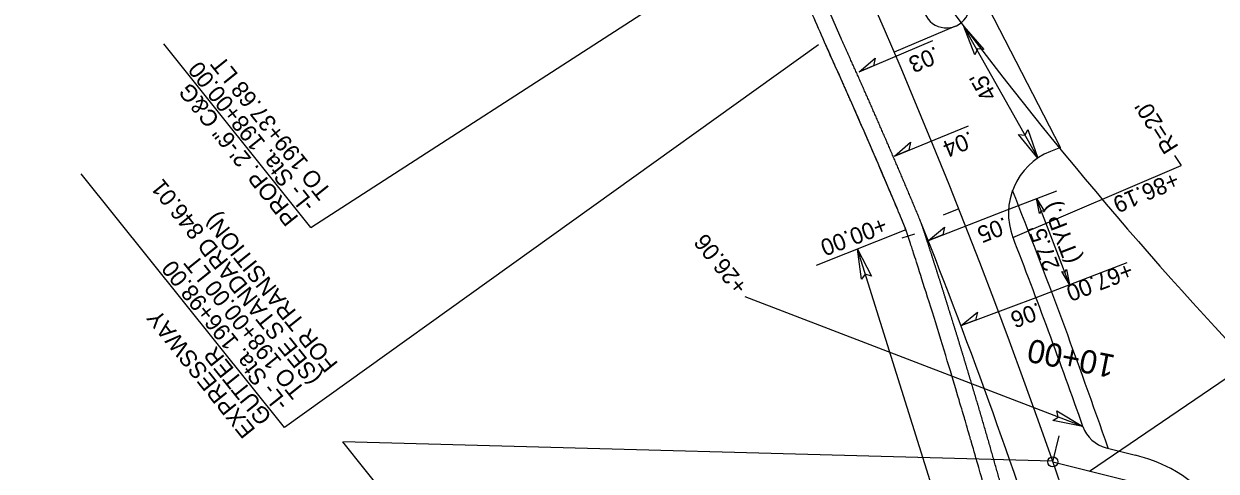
# Model space of a CAD drawing. Extents: x 472216 to 481979, y 489069 to 507339.
# Drawn here: x 474109.5 to 474466.8, y 505097.3 to 505231.5 of the extents above; entities that cross this region are included whole.
import ezdxf

# ---------------------------------------------------------------- set-up
doc = ezdxf.new("R2010")
doc.units = 0
for name, color, linetype in [('Exist Structure Minor Pipes HDPE 12 Inch Text', 7, 'Continuous'), ('Old_Level_12', 7, 'Continuous'), ('Prop Drainage Structure Drop Inlet Grate 2 Narrow Slots and Sag Grates 840 24 CELL', 7, 'Continuous'), ('Prop Drainage Structure Drop Inlet Grate 2 Wide Slots and Sag Grates 840 22 Label', 7, 'Continuous'), ('Prop Drainage Structure Outlet Berm Ditch 850 10 CELL', 7, 'Continuous'), ('Prop Drainage Structure Pipe CSP 15in', 7, 'Continuous'), ('Prop Drainage Structure Pipe RCP 24in Class III Label', 7, 'Continuous'), ('Prop Erosion Embankment Toe Protection CELL', 7, 'Continuous'), ('Prop Erosion Embankment Toe Protection Label', 7, 'Continuous'), ('Sheet Block Revision CELL', 7, 'Continuous'), ('Sheet North Arrow Point CELL', 7, 'Continuous'), ('Sheet PE Seal Cell', 7, 'Continuous'), ('Sheet Plot Border Inside CELL', 7, 'Continuous'), ('Sheet Profile Grid Major CELL', 7, 'Continuous'), ('Sheet Profile Grid Minor CELL', 7, 'Continuous')]:
    doc.layers.add(name, color=color, linetype=linetype)

msp = doc.modelspace()

# ---------------------------------------------------------------- linework, layer by layer
at = {"layer": 'Exist Structure Minor Pipes HDPE 12 Inch Text'}
msp.add_line((474376.37, 505168.44), (474372.56, 505167.2), dxfattribs=at)
msp.add_arc((472613.66, 504473.19), 1892, 23.44752, 23.9889, dxfattribs=at)
for points in [[(474373.85, 505169.71), (474373.63, 505170.27), (474373.49, 505170.61), (474373.38, 505170.9), (474373.36, 505170.95), (474373.32, 505171.04), (474373.31, 505171.07), (474373.28, 505171.15), (474373.26, 505171.18), (474373.24, 505171.24), (474373.23, 505171.27), (474373.19, 505171.37), (474373.16, 505171.43), (474373.11, 505171.55), (474373.08, 505171.62), (474373.04, 505171.71), (474373.03, 505171.74), (474373, 505171.8), (474372.99, 505171.83), (474372.97, 505171.9), (474372.95, 505171.93), (474372.93, 505171.97), (474372.92, 505172), (474372.91, 505172.02), (474372.91, 505172.04), (474372.9, 505172.04), (474372.89, 505172.07), (474372.89, 505172.08), (474372.87, 505172.11), (474372.87, 505172.13), (474372.85, 505172.18), (474372.84, 505172.21), (474372.8, 505172.3), (474372.77, 505172.36), (474372.69, 505172.55), (474372.64, 505172.68), (474372.54, 505172.93), (474372.48, 505173.05), (474372.38, 505173.3), (474372.33, 505173.42), (474372.17, 505173.8), (474372.07, 505174.05), (474371.91, 505174.42), (474371.83, 505174.61), (474371.74, 505174.83), (474371.7, 505174.92), (474371.68, 505174.98), (474371.66, 505175.01), (474371.55, 505175.29), (474371.44, 505175.54), (474371.28, 505175.92), (474371.21, 505176.1), (474371.11, 505176.32), (474371.08, 505176.42), (474371.05, 505176.48), (474371.04, 505176.51), (474370.19, 505178.53), (474369.35, 505180.53), (474366.81, 505186.5), (474363.41, 505194.45), (474359.95, 505202.38), (474357.78, 505207.32), (474357.34, 505208.31), (474356.69, 505209.79), (474356.47, 505210.29), (474356.19, 505210.91), (474356.11, 505211.09), (474356.01, 505211.31), (474355.97, 505211.4), (474355.95, 505211.46), (474355.93, 505211.49), (474355.86, 505211.65), (474355.81, 505211.77), (474355.73, 505211.96), (474355.7, 505212.02), (474355.66, 505212.12), (474355.64, 505212.15), (474355.61, 505212.21), (474355.6, 505212.24), (474355.47, 505212.53), (474355.35, 505212.8), (474355.16, 505213.24), (474355.09, 505213.39), (474354.99, 505213.62), (474354.95, 505213.7), (474354.89, 505213.83), (474354.87, 505213.89), (474354.84, 505213.95), (474354.82, 505213.99), (474354.81, 505214.01), (474354.65, 505214.38), (474354.48, 505214.76), (474354.2, 505215.38), (474354.1, 505215.6), (474353.94, 505215.95), (474353.89, 505216.07), (474353.78, 505216.32), (474353.72, 505216.44), (474352.74, 505218.63), (474351.43, 505221.56), (474349.43, 505226.03)], [(474374.47, 505167.82), (474374.44, 505167.89), (474374.39, 505168.04), (474374.34, 505168.19), (474374.29, 505168.36), (474374.26, 505168.44), (474374.18, 505168.69), (474374.02, 505169.18), (474373.86, 505169.67), (474373.75, 505170)]]:
    msp.add_open_spline(points, degree=3, dxfattribs=at)
at = {"layer": 'Old_Level_12'}
for p, q in [((474428.81, 505097.33), (474477.84, 505130.7)), ((474417.76, 505100.33), (474205.07, 505106.07)), ((474296.1, 504992.34), (474205.07, 505106.07))]:
    msp.add_line(p, q, dxfattribs=at)
msp.add_circle((474417.84, 505100.1), 1.5, dxfattribs=at)
at = {"layer": 'Prop Drainage Structure Drop Inlet Grate 2 Narrow Slots and Sag Grates 840 24 CELL'}
for p, q in [((474402.89, 505175.25), (474419.01, 505181.44)), ((474422.88, 505153.28), (474412.96, 505179.12)), ((474412.82, 505149.42), (474440.13, 505159.91))]:
    msp.add_line(p, q, dxfattribs=at)
for points in [[(474359.86, 505217.07), (474364.6, 505221.26), (474364.12, 505218.88)], [(474370.39, 505191.85), (474375.18, 505195.97), (474374.67, 505193.6)], [(474413.85, 505174.64), (474412.96, 505179.12), (474415.33, 505175.18), (474414.38, 505175.43)], [(474380.55, 505166.48), (474385.41, 505170.54), (474384.86, 505168.17)], [(474421.99, 505157.76), (474422.88, 505153.28), (474420.51, 505157.22), (474421.47, 505156.97)], [(474390.35, 505140.97), (474395.26, 505144.96), (474394.68, 505142.6)]]:
    msp.add_lwpolyline(points, close=True, dxfattribs=at)
at = {"layer": 'Prop Drainage Structure Drop Inlet Grate 2 Wide Slots and Sag Grates 840 22 Label'}
for p, q in [((474359.86, 505217.07), (474381.94, 505226.47)), ((474370.39, 505191.85), (474392.6, 505200.94)), ((474380.55, 505166.48), (474402.89, 505175.25)), ((474390.35, 505140.97), (474412.82, 505149.42))]:
    msp.add_line(p, q, dxfattribs=at)
at = {"layer": 'Prop Drainage Structure Outlet Berm Ditch 850 10 CELL'}
for points in [[(474394.5, 505222.26), (474391.16, 505230.76), (474397.22, 505223.84), (474395.25, 505224)], [(474410.35, 505199.77), (474413.39, 505191.16), (474407.58, 505198.28), (474409.53, 505198.06)], [(474360.51, 505154.9), (474359.3, 505163.95), (474363.53, 505155.79), (474361.66, 505156.41)], [(474419.01, 505115.37), (474426.85, 505110.69), (474417.83, 505112.45), (474419.48, 505113.53)]]:
    msp.add_lwpolyline(points, close=True, dxfattribs=at)
at = {"layer": 'Prop Drainage Structure Pipe RCP 24in Class III Label'}
for p, q in [((474420.14, 505194.43), (474395.55, 505242.21)), ((474354.39, 505227.15), (474354.01, 505228.02)), ((474420.14, 505194.43), (474417.15, 505193.23)), ((474433.86, 505104.31), (474442.59, 505102.1))]:
    msp.add_line(p, q, dxfattribs=at)
for centre, radius, start, end in [((472613.66, 504473.19), 1897, 23.44752, 28.29556), ((474385.96, 505237.28), 7, 203.3223, 27.2311), ((474424.56, 505174.66), 20, 111.7644, 201.1712), ((472613.66, 504473.19), 1898, 21.58908, 21.61907), ((472614.71, 504473.71), 1920.85, 19.36665, 21.17888), ((474436.31, 505114), 10, 199.3667, 255.8349), ((474430.85, 505055.56), 48, 62.2908, 75.8349), ((474435.12, 505063.69), 38.82, 14.6038, 62.291)]:
    msp.add_arc(centre, radius, start, end, dxfattribs=at)
for points in [[(474378.14, 505172.48), (474377.83, 505173.22), (474377.52, 505173.96), (474377.21, 505174.71), (474376.9, 505175.45), (474376.59, 505176.19), (474376.28, 505176.94), (474375.97, 505177.68), (474375.66, 505178.42), (474375.34, 505179.17), (474375.03, 505179.91), (474374.72, 505180.65), (474374.41, 505181.39), (474374.09, 505182.14), (474373.78, 505182.88), (474373.46, 505183.62), (474373.15, 505184.36), (474372.84, 505185.1), (474372.52, 505185.85), (474372.21, 505186.59), (474371.89, 505187.33), (474371.57, 505188.07), (474371.26, 505188.81), (474370.94, 505189.55), (474370.62, 505190.29), (474370.31, 505191.03), (474369.99, 505191.77), (474369.67, 505192.51), (474369.35, 505193.26), (474369.04, 505194), (474368.72, 505194.74), (474368.4, 505195.48), (474368.08, 505196.21), (474367.76, 505196.95), (474367.44, 505197.69), (474367.12, 505198.43), (474366.8, 505199.17), (474366.48, 505199.91), (474366.16, 505200.65), (474365.84, 505201.39), (474365.51, 505202.13), (474365.19, 505202.87), (474364.87, 505203.6), (474364.55, 505204.34), (474364.22, 505205.08), (474363.9, 505205.82), (474363.58, 505206.56), (474363.25, 505207.29), (474362.93, 505208.03), (474362.6, 505208.77), (474362.28, 505209.5), (474361.95, 505210.24), (474361.63, 505210.98), (474361.3, 505211.72), (474360.98, 505212.45), (474360.65, 505213.19), (474360.32, 505213.92), (474360, 505214.66), (474359.67, 505215.4), (474359.34, 505216.13), (474359.01, 505216.87), (474358.69, 505217.6), (474358.36, 505218.34), (474358.03, 505219.07), (474357.7, 505219.81), (474357.37, 505220.54), (474357.04, 505221.28), (474356.71, 505222.01), (474356.38, 505222.75), (474356.05, 505223.48), (474355.72, 505224.22), (474355.39, 505224.95), (474355.05, 505225.69), (474354.39, 505227.15)], [(474398.03, 505108.2), (474397.79, 505109.06), (474397.54, 505109.92), (474397.29, 505110.78), (474397.04, 505111.64), (474396.79, 505112.5), (474396.54, 505113.35), (474396.28, 505114.21), (474396.03, 505115.07), (474395.78, 505115.93), (474395.53, 505116.79), (474395.27, 505117.65), (474395.02, 505118.51), (474394.77, 505119.37), (474394.51, 505120.22), (474394.26, 505121.08), (474394, 505121.94), (474393.75, 505122.8), (474393.49, 505123.66), (474393.24, 505124.52), (474392.98, 505125.37), (474392.72, 505126.23), (474392.46, 505127.09), (474392.21, 505127.95), (474391.95, 505128.8), (474391.69, 505129.66), (474391.43, 505130.52), (474391.17, 505131.38), (474390.91, 505132.23), (474390.65, 505133.09), (474390.39, 505133.95), (474390.13, 505134.8), (474389.87, 505135.66), (474389.61, 505136.52), (474389.34, 505137.37), (474389.08, 505138.23), (474388.82, 505139.09), (474388.55, 505139.94), (474388.29, 505140.8), (474388.02, 505141.66), (474387.76, 505142.51), (474387.49, 505143.37), (474387.23, 505144.22), (474386.96, 505145.08), (474386.7, 505145.93), (474386.43, 505146.79), (474386.16, 505147.64), (474385.89, 505148.5), (474385.63, 505149.36), (474385.36, 505150.21), (474385.09, 505151.07), (474384.82, 505151.92), (474384.55, 505152.77), (474384.28, 505153.63), (474384.01, 505154.48), (474383.74, 505155.34), (474383.46, 505156.19), (474383.19, 505157.05), (474382.92, 505157.9), (474382.65, 505158.75), (474382.37, 505159.61), (474382.1, 505160.46), (474381.83, 505161.32), (474381.55, 505162.17), (474381.28, 505163.02), (474381, 505163.88), (474380.73, 505164.73), (474380.45, 505165.58), (474380.17, 505166.44), (474379.9, 505167.29), (474379.62, 505168.14), (474379.34, 505168.99), (474379.06, 505169.85), (474378.51, 505171.55)], [(474415.29, 505044.33), (474415.08, 505045.2), (474414.86, 505046.06), (474414.64, 505046.93), (474414.42, 505047.8), (474414.2, 505048.66), (474413.98, 505049.53), (474413.76, 505050.39), (474413.54, 505051.26), (474413.32, 505052.12), (474413.09, 505052.99), (474412.87, 505053.86), (474412.65, 505054.72), (474412.43, 505055.59), (474412.2, 505056.45), (474411.98, 505057.32), (474411.76, 505058.18), (474411.53, 505059.05), (474411.31, 505059.91), (474411.08, 505060.77), (474410.85, 505061.64), (474410.63, 505062.5), (474410.4, 505063.37), (474410.17, 505064.23), (474409.95, 505065.1), (474409.72, 505065.96), (474409.49, 505066.82), (474409.26, 505067.69), (474409.03, 505068.55), (474408.8, 505069.42), (474408.57, 505070.28), (474408.34, 505071.14), (474408.11, 505072.01), (474407.88, 505072.87), (474407.65, 505073.73), (474407.41, 505074.6), (474407.18, 505075.46), (474406.95, 505076.32), (474406.71, 505077.19), (474406.48, 505078.05), (474406.25, 505078.91), (474406.01, 505079.78), (474405.78, 505080.64), (474405.54, 505081.5), (474405.31, 505082.36), (474405.07, 505083.23), (474404.83, 505084.09), (474404.6, 505084.95), (474404.36, 505085.81), (474404.12, 505086.67), (474403.88, 505087.54), (474403.64, 505088.4), (474403.4, 505089.26), (474403.16, 505090.12), (474402.92, 505090.98), (474402.68, 505091.85), (474402.44, 505092.71), (474402.2, 505093.57), (474401.96, 505094.43), (474401.72, 505095.29), (474401.47, 505096.15), (474401.23, 505097.01), (474400.99, 505097.87), (474400.74, 505098.73), (474400.5, 505099.6), (474400.25, 505100.46), (474400.01, 505101.32), (474399.76, 505102.18), (474399.52, 505103.04), (474399.27, 505103.9), (474399.03, 505104.76), (474398.78, 505105.62), (474398.53, 505106.48), (474398.28, 505107.34), (474398.03, 505108.2)]]:
    msp.add_spline(points, degree=3, dxfattribs=at)
at = {"layer": 'Prop Erosion Embankment Toe Protection CELL'}
for centre, radius, start, end in [((472613.66, 504473.19), 1892, 23.44752, 23.9889), ((472614.71, 504473.71), 1925.85, 19.10871, 21.56325), ((472613.66, 504473.19), 1893, 21.59369, 21.61907)]:
    msp.add_arc(centre, radius, start, end, dxfattribs=at)
for points in [[(474373.8, 505169.85), (474373.41, 505170.84), (474373.29, 505171.13), (474373.11, 505171.56), (474373.03, 505171.73), (474372.96, 505171.91), (474372.93, 505171.98), (474372.91, 505172.02), (474372.87, 505172.13), (474372.6, 505172.77), (474371.86, 505174.56), (474370.18, 505178.56), (474366.8, 505186.54), (474361.91, 505197.92), (474356.95, 505209.22), (474353.94, 505215.97), (474349.43, 505226.03)], [(474393.23, 505106.81), (474393.14, 505107.14), (474393.04, 505107.47), (474392.9, 505107.97), (474392.85, 505108.13), (474392.79, 505108.34), (474392.78, 505108.38), (474392.75, 505108.46), (474392.74, 505108.51), (474392.7, 505108.63), (474392.49, 505109.37), (474391.89, 505111.44), (474390.53, 505116.07), (474387.79, 505125.31), (474383.79, 505138.49), (474379.68, 505151.64), (474376.74, 505160.82), (474375.41, 505164.92), (474374.93, 505166.39), (474374.85, 505166.64), (474374.82, 505166.72), (474374.77, 505166.89), (474374.74, 505166.97), (474374.66, 505167.21), (474374.61, 505167.38), (474374.5, 505167.7), (474374.42, 505167.95), (474374.34, 505168.19), (474374.29, 505168.36), (474374.26, 505168.44), (474374.18, 505168.69), (474374.04, 505169.13), (474373.89, 505169.57), (474373.8, 505169.85)], [(474410.45, 505043.11), (474410.36, 505043.45), (474410.28, 505043.78), (474410.15, 505044.28), (474410.11, 505044.45), (474410.06, 505044.65), (474410.05, 505044.7), (474410.02, 505044.78), (474410.01, 505044.82), (474409.98, 505044.95), (474409.79, 505045.7), (474409.27, 505047.78), (474408.08, 505052.44), (474405.67, 505061.76), (474402.14, 505075.04), (474398.5, 505088.3), (474395.88, 505097.56), (474394.56, 505102.18), (474393.97, 505104.25), (474393.76, 505104.99), (474393.72, 505105.12), (474393.71, 505105.16), (474393.68, 505105.24), (474393.62, 505105.44), (474393.56, 505105.65), (474393.47, 505105.98), (474393.42, 505106.15), (474393.33, 505106.48), (474393.28, 505106.64), (474393.23, 505106.81)]]:
    msp.add_open_spline(points, degree=3, dxfattribs=at)
at = {"layer": 'Prop Erosion Embankment Toe Protection Label'}
msp.add_arc((472613.66, 504473.19), 1898, 14.25965, 21.58908, dxfattribs=at)
at = {"layer": 'Sheet Block Revision CELL'}
for p, q in [((474195.55, 505170.41), (474336.79, 505261.75)), ((474413.27, 505191.47), (474391.16, 505230.76)), ((474195.55, 505170.41), (474151.45, 505225.51)), ((474347.59, 505225.24), (474187.6, 505110.42)), ((474454.31, 505192.05), (474456.27, 505188.98)), ((474187.6, 505110.42), (474126.72, 505186.49)), ((474405.91, 505167.44), (474456.27, 505188.98)), ((474373.79, 505169.68), (474346.91, 505159.05)), ((474417.93, 504976.63), (474359.3, 505163.95)), ((474426.87, 505110.69), (474325.61, 505149.58))]:
    msp.add_line(p, q, dxfattribs=at)
at = {"layer": 'Sheet North Arrow Point CELL'}
msp.add_line((474417.84, 505100.1), (474440.64, 505094.35), dxfattribs=at)
for centre, radius, start, end in [((472613.66, 504473.19), 1910, 14.25965, 38.44881), ((475360.55, 505963.23), 1215, 208.47746, 223.31339)]:
    msp.add_arc(centre, radius, start, end, dxfattribs=at)
at = {"layer": 'Sheet PE Seal Cell'}
msp.add_line((474389.66, 505175.97), (474385.02, 505174.13), dxfattribs=at)
at = {"layer": 'Sheet Plot Border Inside CELL'}
msp.add_line((474388.71, 505230.84), (474370.33, 505223), dxfattribs=at)
at = {"layer": 'Sheet Profile Grid Minor CELL'}
msp.add_line((474417.84, 505100.1), (474419.8, 505107.86), dxfattribs=at)

# ---------------------------------------------------------------- texts
at = {"layer": 'Prop Drainage Structure Drop Inlet Grate 2 Narrow Slots and Sag Grates 840 24 CELL'}
for s, rotation, p in [('.03', 203.074, (474382.7, 505224.86)), ('.04', 202.249, (474393.02, 505199.43)), ('(TYP.)', 111.0116, (474426.22, 505160.7)), ('.05', 201.4241, (474403.37, 505173.64)), ("27.5'", 111.0116, (474420.03, 505158.54)), ('+67.00', 201.0116, (474440.68, 505160.12)), ('.06', 200.5992, (474413.4, 505148.02))]:
    msp.add_text(s, height=5, rotation=rotation, dxfattribs=at).set_placement(p)
at = {"layer": 'Prop Drainage Structure Pipe CSP 15in'}
for s, rotation, p in [('-L- Sta. 198+00.00', 128.6712, (474197, 505177.35)), ('TO 199+37.68 LT', 128.6712, (474201.95, 505181.31)), ("45'", 119.3738, (474401.24, 505210.07)), ('PROP. 2\'-6" C&G', 128.6712, (474192.05, 505173.39)), ("R=20'", 122.4971, (474455.7, 505194.58)), ('+86.19', 203.1604, (474454.36, 505187.31)), ('(SEE STANDARD 846.01', 128.6712, (474198.93, 505125.58)), ('FOR TRANSITION)', 128.6712, (474203.88, 505129.54)), ('+00.00', 201.0409, (474367, 505173.76)), ('+26.06', 128.6712, (474326.73, 505152.88)), ('TO 198+00.00 LT', 128.6712, (474193.98, 505121.62)), ('-L- Sta. 196+98.00', 128.6712, (474189.03, 505117.66)), ('EXPRESSWAY ', 128.6712, (474179.13, 505109.73)), ('GUTTER', 128.6712, (474184.08, 505113.69))]:
    msp.add_text(s, height=5, rotation=rotation, dxfattribs=at).set_placement(p)
at = {"layer": 'Sheet Profile Grid Major CELL'}
msp.add_text('10+00', height=7, rotation=168.9129, dxfattribs=at).set_placement((474436.88, 505132.03))

doc.saveas('drawing.dxf')
